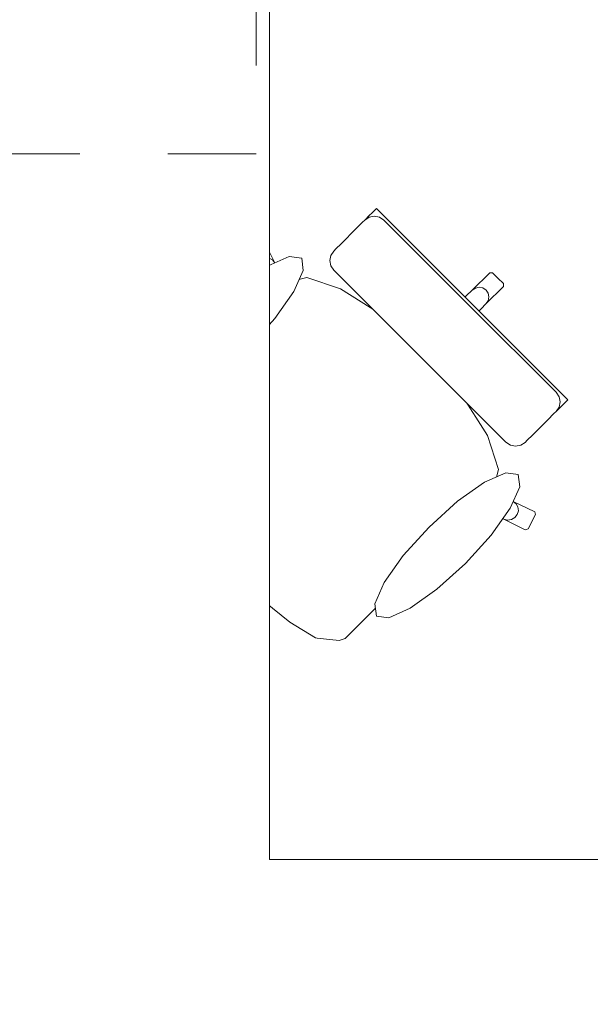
# Model space of a CAD drawing. Header units: metres. Extents: x -4 to 99, y -11 to 17.
# Tile 574 of 656: x 51.527 to 52.174, y 11.326 to 12.442. Entities that reach past the tile are written whole.
import ezdxf

# ---------------------------------------------------------------- set-up
doc = ezdxf.new("R2010")
doc.units = ezdxf.units.M
doc.header["$MEASUREMENT"] = 0
doc.linetypes.add('Strichlinie eng', pattern=[0.115, 0.075, -0.04])
doc.linetypes.add('Wipeout_Contour', pattern=[1, 0, -1])
doc.layers.add('152 - Bemaßung_ Beschriftung.Ausbau', color=7, linetype='Continuous')
doc.layers.add('701 - Einrichtung.Möbel', color=7, linetype='Continuous')
doc.styles.add('ERSTELLTER_STIL_2', font='txt')
doc.dimstyles.new('ERSTELLTER_STIL__2', dxfattribs={"dimtxt": 0.1, "dimasz": 0.0532, "dimexe": 0.18, "dimexo": 0.0625, "dimgap": 0, "dimtad": 1, "dimtih": 1, "dimtoh": 1, "dimzin": 0, "dimdsep": 46, "dimtxsty": 'ERSTELLTER_STIL_2', "dimblk": 'ARROWHEAD_2', "dimblk1": 'ARROWHEAD_2', "dimblk2": 'ARROWHEAD_2', "dimcen": 0.09, "dimse1": 1, "dimse2": 1, "dimclrd": 7, "dimclre": 7, "dimclrt": 7, "dimazin": 0, "dimtfac": 1, "dimtdec": 4, "dimtmove": 0, "dimatfit": 3, "dimfxl": 1, "dimtolj": 1, "dimtzin": 0, "dimarcsym": 0})

# ---------------------------------------------------------------- blocks, each defined once
blk = doc.blocks.new('*D289')
at = {"layer": '152 - Bemaßung_ Beschriftung.Ausbau', "color": 7, "linetype": 'Continuous', "lineweight": 5}
for p, q in [((51.01, 15.3025), (51.01, 15.4075)), ((54.45, 15.3025), (54.45, 15.4075)), ((51.0302, 15.39), (50.9898, 15.32)), ((54.4702, 15.39), (54.4298, 15.32)), ((51.01, 15.355), (54.45, 15.355))]:
    blk.add_line(p, q, dxfattribs=at)
at = {"layer": '152 - Bemaßung_ Beschriftung.Ausbau', "color": 7, "lineweight": 5, "char_height": 0.1, "attachment_point": 7, "style": 'ERSTELLTER_STIL_2'}
for s, insert in [('\\A1;{\\pql;\\fArial|b0|i0|c0|p38;3,44}', (52.5211, 15.375)), ('\\A1;{\\pql;\\fArial|b0|i0|c0|p38;15}', (54.278, 15.375))]:
    blk.add_mtext(s, dxfattribs=dict(at, insert=insert))
blk = doc.blocks.new('ARROWHEAD_2')
at = {"color": 0, "linetype": 'Continuous', "lineweight": 0}
for p, q in [((-0.378, -0.655), (0.378, 0.655)), ((0, 0), (-1, 0))]:
    blk.add_line(p, q, dxfattribs=at)

msp = doc.modelspace()

# ---------------------------------------------------------------- wipeouts: each hides what was drawn before it
at = {"color": 254, "linetype": 'Wipeout_Contour', "lineweight": 0, "ltscale": 1541.646799}
msp.add_wipeout([(51.9323, 11.7769), (52.0451, 11.8897), (52.0758, 11.8759), (52.1001, 11.8639), (52.1032, 11.8649), (52.1116, 11.881), (52.1107, 11.884), (52.0864, 11.896), (52.0636, 11.9084), (52.0697, 11.9323), (52.0571, 11.9706), (52.0275, 12.0174), (52.0095, 12.0378), (52.0304, 12.0587), (52.0465, 12.0749), (52.0294, 12.092), (52.0554, 12.1198), (52.0753, 12.1397), (52.0753, 12.1429), (52.0691, 12.1491), (51.7509, 11.8309), (51.7933, 11.7911), (51.7939, 11.7907), (51.8331, 11.7592), (51.8624, 11.7414), (51.864, 11.7408), (51.8892, 11.7384), (51.8961, 11.7407), (51.9129, 11.7575)], dxfattribs=at).dxf.layer = '701 - Einrichtung.Möbel'

# ---------------------------------------------------------------- next in the draw order: linework, layer by layer
at = {"layer": '701 - Einrichtung.Möbel', "color": 7, "linetype": 'Continuous', "lineweight": 5}
for p, q in [((52.0753, 12.1397), (52.0753, 12.1429)), ((52.0897, 11.8934), (52.0864, 11.896)), ((52.1107, 11.884), (52.0864, 11.896)), ((52.0918, 11.8897), (52.0897, 11.8934)), ((52.0922, 11.8853), (52.0918, 11.8897)), ((52.0843, 11.8754), (52.0882, 11.8776)), ((52.0882, 11.8776), (52.091, 11.8811)), ((52.091, 11.8811), (52.0922, 11.8853)), ((52.1032, 11.8649), (52.1116, 11.881)), ((52.1116, 11.881), (52.1107, 11.884)), ((52.0758, 11.8759), (52.08, 11.8748)), ((52.0758, 11.8759), (52.1001, 11.8639)), ((52.08, 11.8748), (52.0843, 11.8754)), ((52.1001, 11.8639), (52.1032, 11.8649)), ((51.7933, 11.7911), (51.7939, 11.7907)), ((51.7939, 11.7907), (51.8331, 11.7592)), ((51.9129, 11.7575), (51.9323, 11.7769)), ((51.8331, 11.7592), (51.8624, 11.7414)), ((51.8961, 11.7407), (51.9129, 11.7575)), ((51.8624, 11.7414), (51.864, 11.7408)), ((51.864, 11.7408), (51.8892, 11.7384)), ((51.8892, 11.7384), (51.8961, 11.7407))]:
    msp.add_line(p, q, dxfattribs=at)

# ---------------------------------------------------------------- next in the draw order: wipeouts: each hides what was drawn before it
at = {"color": 254, "linetype": 'Wipeout_Contour', "lineweight": 0, "ltscale": 1546.678598}
msp.add_wipeout([(51.697, 12.0123), (51.6775, 11.9928), (51.6608, 11.9761), (51.6585, 11.9691), (51.6608, 11.9439), (51.6615, 11.9424), (51.6793, 11.913), (51.7107, 11.8739), (51.7112, 11.8733), (51.7509, 11.8309), (52.0691, 12.1491), (52.0629, 12.1553), (52.0598, 12.1552), (52.0399, 12.1353), (52.0121, 12.1093), (51.9949, 12.1265), (51.9788, 12.1104), (51.9579, 12.0895), (51.9374, 12.1074), (51.8907, 12.137), (51.8523, 12.1497), (51.8284, 12.1436), (51.8161, 12.1663), (51.8041, 12.1907), (51.8011, 12.1916), (51.785, 12.1831), (51.7839, 12.1801), (51.796, 12.1558), (51.8098, 12.1251)], dxfattribs=at).dxf.layer = '701 - Einrichtung.Möbel'

# ---------------------------------------------------------------- next in the draw order: linework, layer by layer
at = {"layer": '701 - Einrichtung.Möbel', "color": 7, "linetype": 'Continuous', "lineweight": 5}
for p, q in [((51.785, 12.1831), (51.8011, 12.1916)), ((51.8011, 12.1916), (51.8041, 12.1907)), ((51.8041, 12.1907), (51.8161, 12.1663)), ((51.7839, 12.1801), (51.785, 12.1831)), ((51.796, 12.1558), (51.7839, 12.1801)), ((51.7955, 12.1643), (51.7977, 12.1681)), ((51.7977, 12.1681), (51.8011, 12.1709)), ((51.8011, 12.1709), (51.8054, 12.1722)), ((51.8054, 12.1722), (51.8097, 12.1718)), ((51.8097, 12.1718), (51.8135, 12.1697)), ((51.8135, 12.1697), (51.8161, 12.1663)), ((51.7949, 12.16), (51.7955, 12.1643)), ((51.796, 12.1558), (51.7949, 12.16)), ((51.8161, 12.1663), (51.8284, 12.1436)), ((51.8098, 12.1251), (51.796, 12.1558)), ((51.8284, 12.1436), (51.8523, 12.1497)), ((51.8523, 12.1497), (51.8907, 12.137)), ((52.0399, 12.1353), (52.0598, 12.1552)), ((52.0598, 12.1552), (52.0629, 12.1553)), ((52.0629, 12.1553), (52.0691, 12.1491)), ((52.0753, 12.1429), (52.0691, 12.1491)), ((51.8282, 12.1435), (51.8098, 12.1251)), ((51.8282, 12.1435), (51.8284, 12.1436)), ((51.8907, 12.137), (51.9374, 12.1074)), ((52.0121, 12.1093), (52.0399, 12.1353)), ((52.0399, 12.1353), (52.0435, 12.1378)), ((52.0435, 12.1378), (52.0478, 12.1388)), ((52.0478, 12.1388), (52.0521, 12.138)), ((52.0521, 12.138), (52.0557, 12.1356)), ((52.0554, 12.1198), (52.0753, 12.1397)), ((52.058, 12.1321), (52.0557, 12.1356)), ((51.697, 12.0123), (51.8098, 12.1251)), ((51.9788, 12.1104), (51.9949, 12.1265)), ((51.9949, 12.1265), (52.0121, 12.1093)), ((52.0554, 12.1198), (52.0579, 12.1235)), ((52.0579, 12.1235), (52.0588, 12.1278)), ((52.0588, 12.1278), (52.058, 12.1321)), ((52.0294, 12.092), (52.0554, 12.1198)), ((51.9374, 12.1074), (51.9579, 12.0895)), ((51.9579, 12.0895), (51.9788, 12.1104)), ((52.0121, 12.1093), (52.0207, 12.1007)), ((52.0294, 12.092), (52.0207, 12.1007)), ((51.9579, 12.0895), (51.9854, 12.0654)), ((52.0465, 12.0749), (52.0294, 12.092)), ((52.0304, 12.0587), (52.0465, 12.0749)), ((52.0095, 12.0378), (51.9854, 12.0654)), ((52.0095, 12.0378), (52.0304, 12.0587)), ((52.0275, 12.0174), (52.0095, 12.0378)), ((51.6775, 11.9928), (51.697, 12.0123)), ((52.0571, 11.9706), (52.0275, 12.0174)), ((51.6608, 11.9761), (51.6775, 11.9928)), ((51.6585, 11.9691), (51.6608, 11.9761)), ((51.6608, 11.9439), (51.6585, 11.9691)), ((52.0697, 11.9323), (52.0571, 11.9706)), ((51.6615, 11.9424), (51.6608, 11.9439)), ((51.6793, 11.913), (51.6615, 11.9424)), ((52.0636, 11.9084), (52.0697, 11.9323)), ((51.7107, 11.8739), (51.6793, 11.913)), ((52.0636, 11.9082), (52.0451, 11.8897)), ((52.0636, 11.9082), (52.0636, 11.9084)), ((52.0864, 11.896), (52.0636, 11.9084)), ((51.9323, 11.7769), (52.0451, 11.8897)), ((52.0451, 11.8897), (52.0758, 11.8759)), ((51.7112, 11.8733), (51.7107, 11.8739)), ((51.7509, 11.8309), (51.7112, 11.8733)), ((51.7509, 11.8309), (51.7933, 11.7911))]:
    msp.add_line(p, q, dxfattribs=at)

# ---------------------------------------------------------------- next in the draw order: wipeouts: each hides what was drawn before it
at = {"color": 254, "linetype": 'Wipeout_Contour', "lineweight": 0, "ltscale": 850.587167}
msp.add_wipeout([(51.7456, 12.1122), (51.7165, 12.0799), (51.6949, 12.0494), (51.6841, 12.0252), (51.6859, 12.0112), (51.7, 12.0094), (51.7241, 12.0201), (51.7546, 12.0417), (51.787, 12.0709), (51.8161, 12.1032), (51.8377, 12.1338), (51.8484, 12.1579), (51.8467, 12.1719), (51.8326, 12.1737), (51.8085, 12.163), (51.778, 12.1414)], dxfattribs=at).dxf.layer = '701 - Einrichtung.Möbel'
at = {"color": 254, "linetype": 'Wipeout_Contour', "lineweight": 0, "ltscale": 797.932252}
msp.add_wipeout([(52.0782, 11.963), (52.0832, 11.9596), (52.0891, 11.9585), (52.0949, 11.9596), (52.0999, 11.9629), (52.1023, 11.9653), (52.1081, 11.9711), (52.1255, 11.9885), (52.1326, 11.9956), (52.1351, 11.9981), (52.1406, 12.0036), (52.143, 12.006), (52.1482, 12.0113), (52.0398, 12.1197), (51.9806, 12.0606)], dxfattribs=at).dxf.layer = '701 - Einrichtung.Möbel'
at = {"color": 254, "linetype": 'Wipeout_Contour', "lineweight": 0, "ltscale": 853.529478}
msp.add_wipeout([(52.0323, 11.8256), (52.0615, 11.8579), (52.0831, 11.8885), (52.0938, 11.9126), (52.092, 11.9266), (52.078, 11.9284), (52.0538, 11.9177), (52.0233, 11.8961), (51.991, 11.8669), (51.9618, 11.8346), (51.9402, 11.804), (51.9295, 11.7799), (51.9313, 11.7659), (51.9453, 11.7641), (51.9694, 11.7748), (52, 11.7964)], dxfattribs=at).dxf.layer = '701 - Einrichtung.Möbel'

# ---------------------------------------------------------------- next in the draw order: linework, layer by layer
at = {"layer": '701 - Einrichtung.Möbel', "color": 7, "linetype": 'Continuous', "lineweight": 5}
for p, q in [((52.135, 12.0197), (52.1383, 12.0147)), ((52.1383, 12.0147), (52.1395, 12.0089)), ((52.143, 12.006), (52.1482, 12.0113)), ((52.1351, 11.9981), (52.1406, 12.0036)), ((52.1384, 12.003), (52.1351, 11.9981)), ((52.1395, 12.0089), (52.1384, 12.003)), ((52.1406, 12.0036), (52.143, 12.006)), ((52.1255, 11.9885), (52.1326, 11.9956)), ((52.1326, 11.9956), (52.1351, 11.9981)), ((52.1081, 11.9711), (52.1255, 11.9885)), ((52.1023, 11.9653), (52.1081, 11.9711)), ((52.0782, 11.963), (52.0832, 11.9596)), ((52.0832, 11.9596), (52.0891, 11.9585)), ((52.0891, 11.9585), (52.0949, 11.9596)), ((52.0949, 11.9596), (52.0999, 11.9629)), ((52.0999, 11.9629), (52.1023, 11.9653))]:
    msp.add_line(p, q, dxfattribs=at)
at = {"layer": '701 - Einrichtung.Möbel', "color": 7, "linetype": 'Continuous', "lineweight": 5, "flags": 128}
for points in [[(51.7456, 12.1122), (51.778, 12.1414), (51.8085, 12.163), (51.8326, 12.1737), (51.8467, 12.1719), (51.8484, 12.1579), (51.8377, 12.1338), (51.8161, 12.1032), (51.787, 12.0709), (51.7546, 12.0417), (51.7241, 12.0201), (51.7, 12.0094), (51.6859, 12.0112), (51.6841, 12.0252), (51.6949, 12.0494), (51.7165, 12.0799)], [(52.0323, 11.8256), (52.0615, 11.8579), (52.0831, 11.8885), (52.0938, 11.9126), (52.092, 11.9266), (52.078, 11.9284), (52.0538, 11.9177), (52.0233, 11.8961), (51.991, 11.8669), (51.9618, 11.8346), (51.9402, 11.804), (51.9295, 11.7799), (51.9313, 11.7659), (51.9453, 11.7641), (51.9694, 11.7748), (52, 11.7964)]]:
    msp.add_lwpolyline(points, close=True, dxfattribs=at)

# ---------------------------------------------------------------- next in the draw order: wipeouts: each hides what was drawn before it
at = {"color": 254, "linetype": 'Wipeout_Contour', "lineweight": 0, "ltscale": 804.611174}
msp.add_wipeout([(51.883, 12.1582), (51.9806, 12.0606), (52.0398, 12.1197), (51.9313, 12.2282), (51.926, 12.2229), (51.9236, 12.2205), (51.9181, 12.215), (51.9157, 12.2125), (51.9085, 12.2054), (51.8912, 12.188), (51.8854, 12.1822), (51.8829, 12.1798), (51.8796, 12.1749), (51.8785, 12.169), (51.8797, 12.1632)], dxfattribs=at).dxf.layer = '701 - Einrichtung.Möbel'

# ---------------------------------------------------------------- next in the draw order: linework, layer by layer
at = {"layer": '701 - Einrichtung.Möbel', "color": 7, "linetype": 'Continuous', "lineweight": 5}
for p, q in [((51.926, 12.2229), (51.9313, 12.2282)), ((51.9313, 12.2282), (52.0398, 12.1197)), ((51.9085, 12.2054), (51.9157, 12.2125)), ((51.9157, 12.2125), (51.9181, 12.215)), ((51.9181, 12.215), (51.9236, 12.2205)), ((51.9231, 12.2183), (51.9182, 12.215)), ((51.9289, 12.2194), (51.9231, 12.2183)), ((51.9236, 12.2205), (51.926, 12.2229)), ((51.9348, 12.2182), (51.9289, 12.2194)), ((51.9397, 12.2149), (51.9348, 12.2182)), ((52.0373, 12.1173), (51.9397, 12.2149)), ((51.8912, 12.188), (51.9085, 12.2054)), ((51.8796, 12.1749), (51.8829, 12.1798)), ((51.8829, 12.1798), (51.8854, 12.1822)), ((51.8854, 12.1822), (51.8912, 12.188)), ((51.8785, 12.169), (51.8796, 12.1749)), ((51.8797, 12.1632), (51.8785, 12.169)), ((51.883, 12.1582), (51.8797, 12.1632)), ((51.9806, 12.0606), (51.883, 12.1582)), ((52.0373, 12.1173), (52.135, 12.0197)), ((52.1482, 12.0113), (52.0398, 12.1197)), ((51.9806, 12.0606), (52.0782, 11.963))]:
    msp.add_line(p, q, dxfattribs=at)

# ---------------------------------------------------------------- next in the draw order: wipeouts: each hides what was drawn before it
at = {"color": 254, "linetype": 'Wipeout_Contour', "lineweight": 0, "ltscale": 320.032007}
msp.add_wipeout([(51.01, 10.69), (53.21, 10.69), (53.21, 11.49), (51.81, 11.49), (51.81, 12.69), (51.01, 12.69)], dxfattribs=at).dxf.layer = '701 - Einrichtung.Möbel'

# ---------------------------------------------------------------- next in the draw order: linework, layer by layer
at = {"layer": '701 - Einrichtung.Möbel', "color": 7, "linetype": 'Strichlinie eng', "lineweight": 5}
for p, q in [((51.795, 12.69), (51.795, 12.29)), ((51.795, 12.29), (51.01, 12.29))]:
    msp.add_line(p, q, dxfattribs=at)
at = {"layer": '701 - Einrichtung.Möbel', "color": 7, "linetype": 'Continuous', "lineweight": 5, "flags": 128}
msp.add_lwpolyline([(51.01, 10.69), (51.01, 12.69), (51.81, 12.69), (51.81, 11.49), (53.21, 11.49), (53.21, 10.69)], close=True, dxfattribs=at)

# ---------------------------------------------------------------- next in the draw order: dimensions: what is measured, and where the dimension line sits
at = {"layer": '152 - Bemaßung_ Beschriftung.Ausbau', "color": 7, "linetype": 'Continuous', "lineweight": 5}
dim = msp.add_linear_dim(base=(54.45, 15.355), p1=(51.01, 10.75), p2=(54.45, 10.7093), dimstyle='ERSTELLTER_STIL__2', dxfattribs=at)
dim.commit()
dim.dimension.update_dxf_attribs({"geometry": '*D289', "text_midpoint": (52.651, 15.425), "dimtype": 160})

doc.saveas('drawing.dxf')
